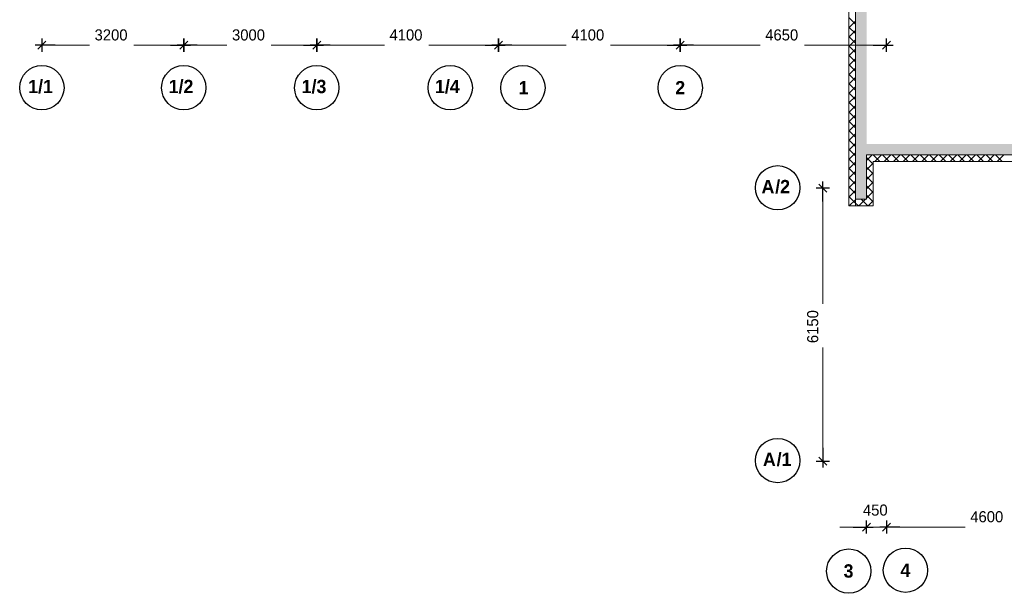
# Model space of a CAD drawing. Header units: millimetres. Extents: x -93479 to 1057970, y -66333 to 172656.
# Tile 470 of 473: x 967209 to 989418, y 82490 to 95422. Entities that reach past the tile are written whole.
import ezdxf

# ---------------------------------------------------------------- set-up
doc = ezdxf.new("R2010")
doc.units = ezdxf.units.MM
doc.linetypes.add('______5', pattern=[1100, 800, -100, 100, -100])
doc.layers.add('Навесной фасад', color=7, linetype='Continuous', lineweight=25)
doc.layers.add('Оси', color=40, linetype='______5', lineweight=18)
doc.layers.add('Стена_ бетон несущ.', color=7, linetype='Continuous', lineweight=70, true_color=0xb4b496)
doc.styles.add('MtXpl_Century_Gothic', font='GOTHIC.TTF')
doc.styles.add('MtXpl_Century_Gothic_1', font='GOTHICB.TTF')

# ---------------------------------------------------------------- blocks, each defined once
blk = doc.blocks.new('проверка')
at = {"layer": 'Стена_ бетон несущ.', "linetype": 'Continuous', "lineweight": 18, "true_color": 0xf1f1f1, "transparency": 33554687}
for points in [[(13014, -26257), (13014, -21507), (12764, -21507), (12764, -21757), (12764, -26257)], [(16664, -25007), (13014, -25007), (13014, -25257), (16664, -25257)]]:
    blk.add_hatch(color=7, dxfattribs=at).paths.add_polyline_path(points)
at = {"color": 0, "linetype": 'ByBlock', "lineweight": -2}
for p, q in [((-5586, -22632), (-5586, -22932)), ((-2386, -22932), (-2386, -22632)), ((-2386, -22632), (-2386, -22932)), ((614, -22932), (614, -22632)), ((614, -22632), (614, -22932)), ((4714, -22932), (4714, -22632)), ((4714, -22632), (4714, -22932)), ((8814, -22932), (8814, -22632)), ((8814, -22632), (8814, -22932)), ((13464, -22932), (13464, -22632)), ((-5286, -22782), (-5736, -22782)), ((-5496, -22692), (-5676, -22872)), ((-2686, -22782), (-2236, -22782)), ((-2086, -22782), (-2536, -22782)), ((-2476, -22872), (-2296, -22692)), ((-2296, -22692), (-2476, -22872)), ((314, -22782), (764, -22782)), ((914, -22782), (464, -22782)), ((524, -22872), (704, -22692)), ((704, -22692), (524, -22872)), ((4414, -22782), (4864, -22782)), ((5014, -22782), (4564, -22782)), ((4624, -22872), (4804, -22692)), ((4804, -22692), (4624, -22872)), ((8514, -22782), (8964, -22782)), ((9114, -22782), (8664, -22782)), ((8724, -22872), (8904, -22692)), ((8904, -22692), (8724, -22872)), ((13164, -22782), (13614, -22782)), ((13374, -22872), (13554, -22692)), ((12122, -26097), (11942, -25917)), ((12032, -26307), (12032, -25857)), ((12182, -26007), (11882, -26007)), ((12032, -31857), (12032, -32307)), ((11882, -32157), (12182, -32157)), ((11942, -32067), (12122, -32247)), ((13014, -33795), (13014, -33495)), ((13464, -33495), (13464, -33795)), ((13464, -33495), (13464, -33795)), ((12714, -33645), (13164, -33645)), ((12924, -33735), (13104, -33555)), ((13764, -33645), (13314, -33645)), ((13764, -33645), (13314, -33645)), ((13554, -33555), (13374, -33735)), ((13554, -33555), (13374, -33735))]:
    blk.add_line(p, q, dxfattribs=at)
for centre in [(-5587, -23740), (-2387, -23740), (613, -23740), (3623, -23740), (5263, -23740), (8813, -23740), (11010, -25997), (11010, -32147), (12613, -34639), (13893, -34619)]:
    blk.add_circle(centre, 500, dxfattribs=at)
at = {"layer": 'Навесной фасад', "color": 41, "linetype": 'Continuous', "lineweight": 13, "transparency": 33554687}
for p, q in [((12614, -21907), (12614, -26407)), ((12764, -26257), (12764, -21907)), ((13014, -25257), (13014, -26257)), ((13164, -25257), (13014, -25257)), ((16664, -25257), (13164, -25257)), ((13164, -26257), (13164, -25407)), ((13164, -25407), (16514, -25407)), ((12614, -26407), (12764, -26407)), ((12764, -26407), (12764, -26257)), ((13014, -26257), (12764, -26257)), ((12764, -26257), (12764, -26407)), ((12764, -26407), (13164, -26407)), ((13164, -26407), (13164, -26257))]:
    blk.add_line(p, q, dxfattribs=at)
at = {"layer": 'Навесной фасад', "color": 41, "linetype": 'Continuous', "lineweight": 18, "transparency": 33554687}
for p, q in [((12764, -22309), (12614, -22159)), ((12614, -22388), (12764, -22238)), ((12764, -22522), (12614, -22372)), ((12614, -22600), (12764, -22450)), ((12764, -22734), (12614, -22584)), ((12614, -22813), (12764, -22663)), ((12764, -22946), (12614, -22796)), ((12614, -23025), (12764, -22875)), ((12764, -23158), (12614, -23008)), ((12614, -23237), (12764, -23087)), ((12764, -23370), (12614, -23220)), ((12614, -23449), (12764, -23299)), ((12764, -23582), (12614, -23432)), ((12614, -23661), (12764, -23511)), ((12764, -23794), (12614, -23644)), ((12614, -23873), (12764, -23723)), ((12764, -24007), (12614, -23857)), ((12614, -24085), (12764, -23935)), ((12764, -24219), (12614, -24069)), ((12614, -24297), (12764, -24147)), ((12764, -24431), (12614, -24281)), ((12614, -24510), (12764, -24360)), ((12764, -24643), (12614, -24493)), ((12614, -24722), (12764, -24572)), ((12764, -24855), (12614, -24705)), ((12614, -24934), (12764, -24784)), ((12764, -25067), (12614, -24917)), ((12614, -25146), (12764, -24996)), ((12764, -25279), (12614, -25129)), ((12614, -25358), (12764, -25208)), ((13014, -25382), (13139, -25257)), ((13164, -25467), (13014, -25317)), ((13315, -25407), (13165, -25257)), ((13201, -25407), (13351, -25257)), ((13528, -25407), (13378, -25257)), ((13413, -25407), (13563, -25257)), ((13740, -25407), (13590, -25257)), ((13625, -25407), (13775, -25257)), ((13952, -25407), (13802, -25257)), ((13838, -25407), (13988, -25257)), ((14164, -25407), (14014, -25257)), ((14050, -25407), (14200, -25257)), ((14376, -25407), (14226, -25257)), ((14262, -25407), (14412, -25257)), ((14588, -25407), (14438, -25257)), ((14474, -25407), (14624, -25257)), ((14800, -25407), (14650, -25257)), ((14686, -25407), (14836, -25257)), ((15012, -25407), (14862, -25257)), ((14898, -25407), (15048, -25257)), ((15225, -25407), (15075, -25257)), ((15110, -25407), (15260, -25257)), ((15437, -25407), (15287, -25257)), ((15322, -25407), (15472, -25257)), ((15649, -25407), (15499, -25257)), ((15535, -25407), (15685, -25257)), ((15861, -25407), (15711, -25257)), ((15747, -25407), (15897, -25257)), ((16073, -25407), (15923, -25257)), ((15959, -25407), (16109, -25257)), ((12764, -25491), (12614, -25341)), ((12614, -25570), (12764, -25420)), ((13014, -25595), (13164, -25445)), ((13164, -25679), (13014, -25529)), ((12764, -25704), (12614, -25554)), ((12614, -25782), (12764, -25632)), ((13014, -25807), (13164, -25657)), ((13164, -25891), (13014, -25741)), ((12764, -25916), (12614, -25766)), ((12614, -25995), (12764, -25845)), ((12764, -26128), (12614, -25978)), ((13014, -26019), (13164, -25869)), ((13164, -26104), (13014, -25954)), ((12614, -26207), (12764, -26057)), ((12764, -26340), (12614, -26190)), ((13014, -26231), (13164, -26081)), ((13105, -26257), (13014, -26166)), ((12618, -26407), (12614, -26402)), ((12625, -26407), (12764, -26269)), ((12764, -26269), (12775, -26257)), ((12830, -26407), (12764, -26340)), ((12838, -26407), (12988, -26257)), ((13043, -26407), (12893, -26257)), ((13050, -26407), (13164, -26293)), ((13164, -26316), (13105, -26257))]:
    blk.add_line(p, q, dxfattribs=at)
at = {"layer": 'Оси', "color": 218, "linetype": 'Continuous', "lineweight": 0, "transparency": 33554687}
for p, q in [((-5286, -22782), (-4511, -22782)), ((-2686, -22782), (-3512, -22782)), ((-2086, -22782), (-1411, -22782)), ((314, -22782), (-412, -22782)), ((914, -22782), (2138, -22782)), ((4414, -22782), (3139, -22782)), ((5014, -22782), (6238, -22782)), ((8514, -22782), (7239, -22782)), ((9114, -22782), (10613, -22782)), ((13164, -22782), (11614, -22782)), ((12032, -26307), (12032, -28614)), ((12032, -31857), (12032, -29601)), ((12714, -33645), (12414, -33645)), ((13014, -33645), (13464, -33645)), ((13764, -33645), (14064, -33645)), ((13764, -33645), (15238, -33645))]:
    blk.add_line(p, q, dxfattribs=at)
at = {"layer": 'Оси', "color": 218, "transparency": 33554687, "style": 'MtXpl_Century_Gothic'}
for s, p in [('3200', (-4398, -22675)), ('3000', (-1298, -22675)), ('4100', (2254, -22675)), ('4100', (6354, -22675)), ('4650', (10729, -22675)), ('450', (12933, -33388)), ('4600', (15354, -33538))]:
    blk.add_text(s, height=250, dxfattribs=at).set_placement(p)
at = {"layer": 'Оси', "color": 16, "transparency": 33554687, "style": 'MtXpl_Century_Gothic_1'}
for s, p in [('1/1', (-5895, -23863)), ('1/2', (-2726, -23863)), ('1/3', (273, -23863)), ('1/4', (3281, -23863)), ('1', (5168, -23890)), ('2', (8700, -23890)), ('А', (10646, -26120)), ('/2', (10955, -26120)), ('А', (10678, -32270)), ('/1', (10987, -32270)), ('3', (12497, -34786)), ('4', (13778, -34769))]:
    blk.add_text(s, height=300, dxfattribs=at).set_placement(p)
at = {"layer": 'Оси', "color": 218, "transparency": 33554687, "style": 'MtXpl_Century_Gothic'}
blk.add_text('6150', height=250, rotation=90, dxfattribs=at).set_placement((11925, -29499))

msp = doc.modelspace()

# ---------------------------------------------------------------- block references
msp.add_blockref('проверка', (973295.7, 117629.5))

doc.saveas('drawing.dxf')
